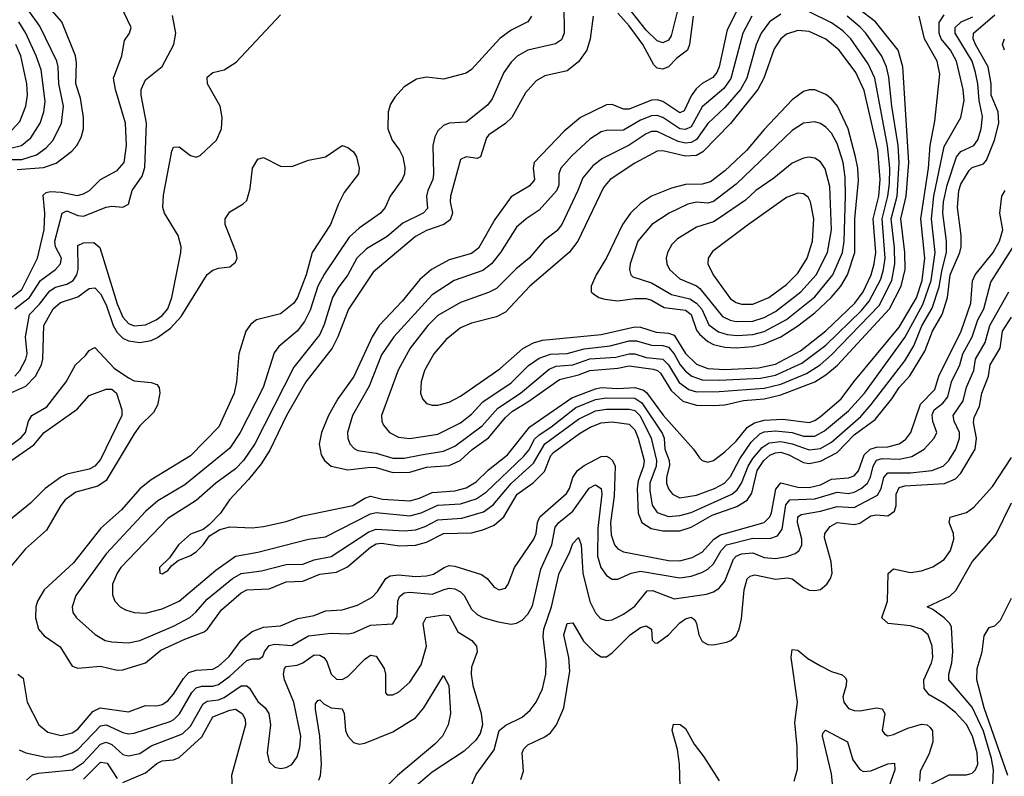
# Model space of a CAD drawing. Header units: inches. Extents: x 1649636 to 1815363, y 506543 to 641975.
# Tile 265 of 656: x 1681883 to 1685384, y 601047 to 603738. Entities that reach past the tile are written whole.
import ezdxf

# ---------------------------------------------------------------- set-up
doc = ezdxf.new("R2010")
doc.units = ezdxf.units.IN
doc.header["$MEASUREMENT"] = 0
doc.layers.add('B6680', color=7, linetype='Continuous')

msp = doc.modelspace()

# ---------------------------------------------------------------- linework, layer by layer
at = {"layer": 'B6680', "color": 5}
for points, elevation in [([(1681826.3, 602730), (1681890, 602778.3), (1681946.3, 602890), (1681970.2, 602990), (1681972.1, 603050), (1681966.5, 603113.5), (1681976.9, 603123.1), (1681992.8, 603127.2), (1682030, 603124.8), (1682087.4, 603112.6), (1682110, 603118.7), (1682131.6, 603130), (1682170, 603170.1), (1682230, 603202), (1682254.7, 603230), (1682262.9, 603290), (1682258.7, 603370), (1682223.8, 603490), (1682216.9, 603530), (1682246, 603610), (1682255.9, 603664.1), (1682273.8, 603690), (1682279.4, 603710), (1682241.8, 603790)], 580), ([(1681874.5, 603205.5), (1681967.7, 603212.3), (1682012.3, 603227.7), (1682068.8, 603270), (1682085.7, 603290), (1682101.1, 603318.9), (1682109.5, 603350), (1682109.6, 603390), (1682098.9, 603458.9), (1682082.8, 603510), (1682084.8, 603584.8), (1682081.1, 603610), (1682032.5, 603730), (1681980.1, 603790)], 620), ([(1683817.6, 603790), (1683818.8, 603690), (1683810, 603665.8), (1683788.3, 603651.7), (1683690, 603629.3), (1683651.7, 603608.3), (1683630, 603587.3), (1683604.2, 603550), (1683563.3, 603456.7), (1683545.9, 603434.1), (1683470, 603374), (1683410, 603369.9), (1683390, 603361.1), (1683370, 603343.1), (1683358.7, 603321.3), (1683351.9, 603290), (1683354.5, 603190), (1683351.9, 603170), (1683333.7, 603130), (1683329.5, 603110), (1683333.3, 603066.7), (1683317.4, 603050), (1683245.2, 603014.8), (1683190, 602967.1), (1683116.6, 602923.4), (1683082, 602890), (1683050.1, 602830), (1683015.4, 602784.6), (1682995.7, 602750), (1682966, 602654), (1682950, 602618.5), (1682857.5, 602502.5), (1682718.6, 602230), (1682678.8, 602170), (1682650, 602141), (1682580.7, 602090), (1682510, 602028), (1682410, 601964.4), (1682242.5, 601790), (1682229.2, 601770), (1682213.2, 601730), (1682212.9, 601692.9), (1682221.3, 601670), (1682239.7, 601650), (1682259.5, 601639.5), (1682290, 601629.5), (1682330, 601626.7), (1682390, 601642.8), (1682450, 601670.1), (1682580.1, 601779.9), (1682650, 601829.7), (1682730, 601844.4), (1682910, 601890.6), (1682970, 601898.5), (1683130, 601980.5), (1683150, 601984.8), (1683270, 601973.3), (1683310, 601983.5), (1683369.2, 602010.8), (1683450, 602015.5), (1683505.9, 602034.1), (1683542, 602058), (1683675, 602185), (1683693, 602207), (1683714, 602246), (1683730, 602261.9), (1683771.4, 602288.6), (1683861, 602359), (1683930, 602386.9), (1683970, 602392.7), (1684070, 602391.8), (1684095.6, 602375.6), (1684167.8, 602267.8), (1684174, 602250), (1684176.8, 602210), (1684191.9, 602170), (1684193.4, 602153.4), (1684183.1, 602110), (1684183, 602090), (1684190, 602069.3), (1684204.1, 602050), (1684230, 602037.6), (1684290, 602046.7), (1684354.1, 602070), (1684389, 602090), (1684410, 602113.8), (1684444.2, 602175.8), (1684484.2, 602235.8), (1684514.9, 602265.1), (1684530, 602272.2), (1684570, 602275.7), (1684629.2, 602269.2), (1684670, 602256.3), (1684710, 602257.1), (1684744.8, 602275.2), (1684830, 602346.5), (1684887.1, 602410), (1685030, 602608.1), (1685094.9, 602725.1), (1685124, 602810), (1685138, 602910), (1685125, 603030), (1685133.3, 603110), (1685170, 603287.5), (1685229.9, 603390.1), (1685241.2, 603450), (1685238.3, 603490), (1685214.6, 603590), (1685192.3, 603630), (1685159.3, 603670), (1685151.9, 603690), (1685152.4, 603727.6), (1685170, 603755.5)], 560), ([(1684433.4, 603770), (1684398.4, 603701.6), (1684370.3, 603570), (1684362.4, 603550), (1684347.6, 603532.4), (1684309.4, 603510.6), (1684287.8, 603492.2), (1684270, 603467.7), (1684245.9, 603414.1), (1684230, 603406.5), (1684170, 603446.8), (1684150, 603453.5), (1684130, 603451.9), (1684050, 603420.1), (1684030, 603419.7), (1683990, 603436.3), (1683970, 603435.2), (1683877.1, 603390), (1683818.6, 603341.4), (1683711.9, 603230), (1683708.3, 603210), (1683713.4, 603170), (1683710, 603164.1), (1683694.5, 603145.5), (1683630, 603108.3), (1683572.9, 603027.1), (1683514.6, 602925.4), (1683490, 602906.9), (1683410, 602883.9), (1683347.3, 602850), (1683306.3, 602813.7), (1683243.1, 602736.9), (1683160.9, 602650), (1683136, 602610), (1683071.4, 602468.6), (1683013.9, 602390), (1682981.3, 602330), (1682956.2, 602270), (1682947.7, 602227.7), (1682954.6, 602190), (1682967.2, 602170), (1682990, 602150.1), (1683050, 602136.4), (1683130, 602146.8), (1683150, 602145), (1683210, 602127.2), (1683270, 602129), (1683330, 602146.2), (1683410, 602152.9), (1683448.8, 602170), (1683491.3, 602208.7), (1683550, 602251), (1683610, 602323.3), (1683634.9, 602345.1), (1683690, 602378.4), (1683802.1, 602457.9), (1683870, 602475.1), (1683910, 602490.6), (1684010, 602499), (1684050, 602507.3), (1684135, 602495), (1684150.3, 602490.3), (1684161.1, 602481.1), (1684199, 602419), (1684240.8, 602380.8), (1684290, 602366.8), (1684350, 602366.2), (1684390, 602368), (1684456.7, 602383.3), (1684530, 602389.9), (1684590, 602403.6), (1684710.4, 602449.6), (1684750, 602474.3), (1684790.8, 602509.2), (1684976.1, 602710), (1685017.5, 602790), (1685031, 602850), (1685030.7, 602910), (1685016.7, 603030), (1685034.7, 603110), (1685044.3, 603230), (1685023.6, 603570), (1685006.7, 603630), (1684925.6, 603730), (1684860.7, 603780.7)], 620), ([(1684226.7, 603790), (1684199.1, 603680.9), (1684190, 603665.2), (1684170, 603655.3), (1684150, 603663.3), (1684110, 603700.7), (1684026.9, 603806.9)], 560), ([(1681810, 603240.9), (1681890, 603241.3), (1681943.1, 603256.9), (1681977.2, 603282.8), (1682001.7, 603310), (1682031.9, 603370), (1682038.7, 603430), (1682022.4, 603510), (1682019.8, 603570), (1682014.6, 603590), (1681954.6, 603714.6), (1681915.1, 603770)], 640), ([(1681830, 602400.9), (1681905.3, 602434.7), (1681939.5, 602470), (1681960.8, 602510), (1681965.2, 602530), (1681969.3, 602650), (1682002.2, 602710), (1682027.5, 602732.5), (1682090, 602752), (1682130, 602782.2), (1682150, 602784.7), (1682170, 602763.4), (1682190, 602724.3), (1682215.5, 602650), (1682230, 602625.2), (1682250, 602605.6), (1682270, 602595.5), (1682310, 602589.5), (1682350, 602597.3), (1682372.4, 602607.6), (1682419, 602641), (1682457.5, 602682.5), (1682550, 602832), (1682570, 602847.6), (1682590, 602854.2), (1682630, 602858.5), (1682650, 602875.5), (1682656.4, 602890), (1682652.3, 602910), (1682613, 603010), (1682613.6, 603030), (1682630, 603054), (1682677.5, 603082.5), (1682690, 603094.8), (1682702.7, 603137.3), (1682711.1, 603210), (1682730, 603242.4), (1682750, 603248.2), (1682810, 603216.5), (1682850, 603215.3), (1682910, 603238.4), (1682970, 603250.5), (1683029.6, 603290.4), (1683050, 603283.8), (1683070, 603268), (1683081.1, 603250), (1683090.3, 603210), (1683087.2, 603190), (1683036.7, 603123.3), (1683016.4, 603083.6), (1682988.2, 603010), (1682923.3, 602910), (1682901.7, 602830), (1682870.4, 602750), (1682857.3, 602730), (1682810, 602691.6), (1682724.9, 602670), (1682704.9, 602655.1), (1682687.1, 602630), (1682662.3, 602550), (1682653.9, 602450), (1682645.9, 602410), (1682591.5, 602290), (1682490, 602186.2), (1682350, 602100.8), (1682310.6, 602069.4), (1682245.3, 601994.7), (1682171.6, 601930), (1682073.7, 601806.3), (1681969.6, 601710), (1681945.9, 601670), (1681940.6, 601650), (1681939.4, 601610), (1681949.7, 601569.7), (1681970, 601546), (1682027.2, 601507.2), (1682070, 601438.4), (1682090, 601431.5), (1682170, 601438.8), (1682230, 601424), (1682250, 601425.7), (1682330, 601450.1), (1682384.5, 601495.5), (1682470, 601534.8), (1682539.4, 601560.6), (1682551.1, 601570), (1682600.9, 601639.1), (1682670, 601699.1), (1682690, 601709.7), (1682770, 601714), (1682830, 601738.3), (1682890, 601740.9), (1682950, 601766.3), (1683010, 601772.6), (1683048.4, 601791.6), (1683130, 601861.9), (1683150, 601873.8), (1683170, 601876.4), (1683233.1, 601866.9), (1683290, 601869), (1683330, 601879.8), (1683390, 601910.1), (1683490, 601913.4), (1683530, 601923.3), (1683570, 601940.4), (1683603.9, 601970), (1683651.7, 602050), (1683708.9, 602091.1), (1683748.6, 602131.4), (1683771.7, 602188.3), (1683781.5, 602198.5), (1683873.3, 602266.7), (1683911.3, 602288.7), (1683950, 602304.2), (1683990, 602307.7), (1684050, 602298.8), (1684070, 602278.9), (1684082.4, 602250), (1684103.2, 602170), (1684101.6, 602150), (1684081.8, 602098.2), (1684078.9, 602070), (1684082.6, 601982.6), (1684094.8, 601950), (1684128.1, 601928.1), (1684170, 601919.5), (1684230, 601920.2), (1684270, 601933.4), (1684344.7, 601975.3), (1684433.1, 602006.9), (1684470, 602029.4), (1684486.3, 602053.7), (1684505.8, 602134.2), (1684529.3, 602170), (1684550, 602189.3), (1684570, 602197.6), (1684590, 602199.4), (1684617.8, 602190), (1684670, 602162.8), (1684690, 602159.2), (1684730, 602168), (1684790, 602198.5), (1684850, 602261.5), (1684924.6, 602315.4), (1684984.6, 602390), (1685010.2, 602430), (1685048.6, 602471.4), (1685100.9, 602559.1), (1685128.2, 602630), (1685162.7, 602690), (1685182, 602750), (1685191.8, 602830), (1685226.2, 602910), (1685230.6, 602930), (1685231, 602970), (1685218, 603070), (1685222.5, 603130), (1685230, 603153.2), (1685258.7, 603201.3), (1685270, 603211.7), (1685310, 603224.9), (1685321.1, 603238.9), (1685349.7, 603310), (1685364, 603370), (1685362.6, 603410), (1685337.5, 603470), (1685336.8, 603510), (1685326.9, 603570), (1685281.2, 603650), (1685273.1, 603670), (1685274.3, 603690), (1685350, 603755)], 520), ([(1681865.4, 602710), (1681917.2, 602750), (1681957.1, 602810), (1682009.9, 602850), (1682028.3, 602870), (1682031, 602890), (1682009.7, 602929.7), (1682008.1, 602950), (1682034.4, 603050), (1682050, 603058.6), (1682090, 603041.9), (1682110, 603038.7), (1682190, 603070.6), (1682210, 603074.2), (1682250, 603071.1), (1682270, 603081.6), (1682282.5, 603130), (1682318.1, 603181.9), (1682328, 603212), (1682333.3, 603370), (1682314.5, 603470), (1682314.5, 603490), (1682330, 603523.6), (1682390, 603571.8), (1682431.2, 603650), (1682438, 603690), (1682426.6, 603753.4)], 560), ([(1681865.5, 602470), (1681883.5, 602490), (1681904.5, 602530), (1681909, 602550), (1681903.4, 602610), (1681917.2, 602690), (1681953.6, 602726.4), (1681990, 602774.1), (1682010, 602786.5), (1682050, 602797.7), (1682072.8, 602810), (1682085.5, 602830), (1682090.5, 602850), (1682090, 602935), (1682110, 602944.2), (1682146, 602946), (1682167.6, 602927.6), (1682230, 602727.6), (1682250, 602679.8), (1682270, 602657.8), (1682290, 602649.7), (1682330, 602652.3), (1682368.5, 602670), (1682390, 602686.4), (1682409.1, 602710), (1682423.8, 602750), (1682456.1, 602910), (1682457, 602930), (1682446.3, 602970), (1682397.9, 603050), (1682391.8, 603070), (1682393.8, 603113.8), (1682424.2, 603270), (1682430, 603284.4), (1682450, 603286), (1682490, 603254.7), (1682510, 603249.2), (1682525, 603255), (1682582.3, 603310), (1682600.7, 603350), (1682603.2, 603390), (1682595.8, 603430), (1682551.1, 603510), (1682550, 603534), (1682569.2, 603550), (1682610, 603559.5), (1682652.7, 603587.3), (1682810, 603754.8)], 540), ([(1683703.1, 603750), (1683689.7, 603730.3), (1683630, 603700.4), (1683590, 603671.4), (1683490, 603561.4), (1683470, 603547.8), (1683390, 603526.8), (1683330, 603533.1), (1683293.3, 603526.7), (1683250, 603498.7), (1683217.3, 603462.7), (1683201.9, 603438.1), (1683192.6, 603410), (1683191.5, 603350), (1683207.1, 603310), (1683233.9, 603273.9), (1683244.8, 603250), (1683252.2, 603212.2), (1683251.3, 603190), (1683243.3, 603170), (1683199.8, 603110), (1683183, 603070), (1683166.4, 603050), (1683090, 602996.1), (1683055, 602965), (1682966.3, 602833.7), (1682942.8, 602790), (1682915.5, 602704.5), (1682895.7, 602664.3), (1682870, 602629.9), (1682804.1, 602575.9), (1682787.3, 602552.7), (1682748.4, 602430), (1682666.8, 602270), (1682630, 602213.6), (1682470, 602083.8), (1682373.9, 602026.1), (1682331.2, 601990), (1682190, 601838.5), (1682082.7, 601690), (1682069.3, 601650), (1682072.2, 601630), (1682084.7, 601610), (1682150.9, 601550.9), (1682187.4, 601530), (1682210, 601524.6), (1682270, 601522.2), (1682310, 601529.6), (1682430, 601580.8), (1682487.9, 601612.1), (1682509.7, 601630.3), (1682550, 601677.5), (1682639.9, 601750), (1682670, 601768.1), (1682742.8, 601777.2), (1682830, 601800.7), (1682890, 601801.9), (1682930, 601817.1), (1682990, 601828.6), (1683124, 601916), (1683150, 601925.9), (1683250, 601920.2), (1683290, 601923.4), (1683325.2, 601934.8), (1683370, 601959.1), (1683455.3, 601964.7), (1683532, 601988), (1683567, 602013), (1683630, 602088.6), (1683710, 602160.4), (1683750.4, 602229.6), (1683870, 602316.6), (1683930, 602346.2), (1683970, 602352.5), (1684050, 602352.4), (1684070, 602348.1), (1684088.8, 602328.8), (1684128.4, 602250), (1684147.1, 602170), (1684146.4, 602150), (1684123.6, 602090), (1684123.2, 602063.2), (1684131.4, 602011.4), (1684150, 601984.6), (1684190, 601970.9), (1684230, 601974.1), (1684270, 601985.3), (1684414.8, 602050), (1684433.8, 602066.2), (1684450, 602089.6), (1684473.5, 602150), (1684490, 602177.6), (1684523.5, 602216.5), (1684547.6, 602232.4), (1684590, 602237.9), (1684629.4, 602230), (1684690, 602208.3), (1684730, 602213.1), (1684770, 602235.7), (1684873.6, 602326.4), (1684911, 602369), (1685030, 602524.9), (1685062.2, 602577.8), (1685090.9, 602649.1), (1685127.6, 602712.4), (1685152.6, 602787.4), (1685162.5, 602850), (1685178, 602910), (1685178.4, 602950), (1685165, 603050), (1685168.2, 603090), (1685181, 603150), (1685214.1, 603250), (1685230, 603268.9), (1685275.4, 603290), (1685290, 603311.1), (1685301.2, 603350), (1685306, 603394), (1685294.1, 603450), (1685290.2, 603510), (1685282.1, 603550), (1685269.2, 603590), (1685209.1, 603690), (1685209, 603710), (1685230.2, 603729.8), (1685272.4, 603747.6)], 540), ([(1683922.3, 603750), (1683912, 603670), (1683899.6, 603630), (1683870, 603587.6), (1683830, 603556.4), (1683750, 603538.5), (1683719.6, 603520.4), (1683681.7, 603478.3), (1683632.6, 603390), (1683610, 603369), (1683551, 603329), (1683542.3, 603317.7), (1683521.2, 603250), (1683510, 603244.5), (1683470, 603250.5), (1683450, 603240.3), (1683414.3, 603110), (1683413.7, 603090), (1683422.2, 603050), (1683414.1, 603025.9), (1683390.9, 603009.1), (1683330, 602987.9), (1683290, 602967.4), (1683139.6, 602840.4), (1683051.5, 602708.5), (1683014.5, 602610), (1682994.6, 602570), (1682900.6, 602450), (1682831.1, 602330), (1682772.9, 602207.1), (1682741.5, 602158.5), (1682697, 602103), (1682629, 602030), (1682597.3, 601982.7), (1682557.6, 601942.4), (1682534.9, 601925.1), (1682490, 601907.7), (1682447.3, 601870), (1682415.8, 601824.2), (1682379.5, 601790), (1682380.7, 601770), (1682390, 601766.5), (1682410, 601778.4), (1682423.3, 601796.7), (1682445.9, 601814.1), (1682490, 601832.3), (1682510, 601845.8), (1682535.8, 601870), (1682557.4, 601902.6), (1682594.7, 601925.3), (1682630, 601934.4), (1682710, 601930.6), (1682750, 601935.5), (1682830, 601953.3), (1682890, 601973.5), (1683067.4, 602010), (1683110, 602036.3), (1683130, 602042.8), (1683173, 602033), (1683270, 602026.1), (1683304.2, 602035.8), (1683350, 602056.4), (1683430, 602062), (1683470, 602073.2), (1683505.6, 602094.4), (1683550, 602137), (1683617.4, 602190), (1683697.3, 602290), (1683846.5, 602393.5), (1683930, 602425.1), (1683950.5, 602429.5), (1684010, 602426.6), (1684070, 602430), (1684100.5, 602420.5), (1684111.8, 602411.8), (1684171.4, 602331.4), (1684279, 602210), (1684299.9, 602179.9), (1684310, 602170.4), (1684330, 602164.2), (1684350, 602170.3), (1684390, 602200.5), (1684430, 602239.2), (1684471.3, 602288.7), (1684495.3, 602304.7), (1684530, 602313.4), (1684596.7, 602316.7), (1684690, 602305.5), (1684710, 602312.8), (1684730, 602327), (1684804, 602390), (1684848.6, 602450), (1685010, 602643.8), (1685071.4, 602748.6), (1685092, 602810), (1685101.7, 602890), (1685087.8, 603030), (1685113.9, 603210), (1685120.6, 603290), (1685136.8, 603376.8), (1685155.2, 603544.8), (1685145.6, 603590), (1685100.3, 603670), (1685081, 603750)], 580), ([(1684486.4, 603750), (1684454.8, 603690), (1684411.5, 603528.5), (1684386.3, 603493.7), (1684310, 603428.6), (1684270, 603356.5), (1684250, 603347), (1684230, 603350), (1684170, 603389.9), (1684150, 603397.4), (1684130, 603396.5), (1684090, 603381), (1684030, 603345.2), (1683970, 603344.1), (1683950, 603339.7), (1683910, 603313.6), (1683846.5, 603253.5), (1683807.2, 603210), (1683800.1, 603190), (1683800.5, 603150), (1683791.2, 603128.8), (1683730, 603060.8), (1683683.5, 603030), (1683650, 603000.6), (1683592, 602910), (1683560.6, 602870), (1683530, 602845.9), (1683428.4, 602810), (1683350, 602759.4), (1683212.8, 602610), (1683170, 602546.5), (1683125.9, 602434.1), (1683065.9, 602330), (1683048.9, 602270), (1683049.5, 602250), (1683056.8, 602230), (1683072.3, 602212.3), (1683085.7, 602205.7), (1683150, 602196), (1683210, 602178.5), (1683250, 602178), (1683310, 602189.8), (1683390, 602203.6), (1683430, 602221.7), (1683526.8, 602293.2), (1683583.3, 602356.7), (1683663.5, 602410), (1683765.1, 602494.9), (1683790, 602505.4), (1683850, 602510.5), (1683910, 602531.2), (1684002.7, 602537.3), (1684050, 602550), (1684070, 602550), (1684110, 602536.7), (1684170, 602530.1), (1684190, 602510.1), (1684228, 602448), (1684262.2, 602422.2), (1684290, 602414.8), (1684370, 602416), (1684530, 602427), (1684590, 602441.4), (1684681, 602479), (1684729.1, 602510.9), (1684770, 602545.6), (1684938.6, 602721.4), (1684984, 602810), (1684995.2, 602870), (1684993.9, 602926.1), (1684982.1, 603030), (1685002.7, 603110), (1685010, 603230), (1685006.2, 603290), (1684983.8, 603430), (1684973.9, 603533.9), (1684965.6, 603570), (1684948.3, 603608.3), (1684891.9, 603690), (1684871.7, 603711.7), (1684825.1, 603750)], 640), ([(1684590, 603757.5), (1684549.4, 603730.6), (1684519.5, 603690), (1684501.9, 603650), (1684468.1, 603530), (1684445.9, 603490), (1684390, 603425.2), (1684330, 603368.7), (1684290, 603311.6), (1684270, 603300.6), (1684250, 603298.9), (1684224.9, 603304.9), (1684150, 603340.7), (1684130, 603339.8), (1684110, 603332.3), (1684050, 603291.5), (1683955.6, 603244.4), (1683921.4, 603218.6), (1683884.8, 603175.2), (1683867.8, 603130), (1683810.1, 603010), (1683793.2, 602986.8), (1683747.6, 602952.4), (1683695.1, 602890), (1683648.5, 602851.5), (1683577.8, 602782.2), (1683550, 602767.2), (1683450, 602731.6), (1683370, 602685.3), (1683334.2, 602650), (1683271.5, 602570), (1683229.1, 602490.9), (1683168.9, 602330), (1683170.2, 602310), (1683176.2, 602296.2), (1683197.6, 602270), (1683230, 602252.7), (1683270, 602248.8), (1683370, 602263.4), (1683450, 602304.6), (1683490, 602334.6), (1683530, 602379), (1683630, 602446), (1683691.8, 602508.2), (1683730, 602534.7), (1683770, 602548.9), (1683830, 602551), (1683890, 602567.6), (1683982.5, 602577.5), (1684050, 602595.6), (1684076.3, 602596.3), (1684130, 602580.4), (1684170, 602579.1), (1684190, 602573.7), (1684209.6, 602549.6), (1684231.3, 602510), (1684250, 602487.6), (1684272.8, 602470), (1684310, 602457.5), (1684370, 602455.5), (1684517, 602463), (1684570, 602473.7), (1684663.9, 602516.1), (1684750, 602580.3), (1684875.9, 602704.1), (1684903.4, 602736.6), (1684944.5, 602815.5), (1684954.9, 602850), (1684960.1, 602890), (1684949.6, 603029.6), (1684970.2, 603109.8), (1684975.3, 603155.3), (1684976.5, 603210), (1684969.2, 603289.2), (1684923.6, 603530), (1684900.5, 603580.5), (1684838.4, 603670), (1684810, 603697.8), (1684770, 603727.3), (1684690, 603765.9)], 660), ([(1684277.9, 603750), (1684264.4, 603650), (1684257, 603630), (1684219.4, 603600.6), (1684190, 603570.4), (1684170, 603561.6), (1684150, 603566.1), (1684137.3, 603577.3), (1684098.8, 603650), (1684050, 603716.7), (1684010, 603760.6)], 580), ([(1681850, 603280.7), (1681889.7, 603290.3), (1681922.5, 603317.5), (1681955.5, 603370), (1681969.2, 603410), (1681973, 603447), (1681959.6, 603559.6), (1681941.7, 603610), (1681904.3, 603690), (1681879.9, 603730)], 660), ([(1681855.1, 603344.9), (1681883.7, 603376.3), (1681904.9, 603430), (1681910.3, 603470), (1681908.1, 603510), (1681886.7, 603610), (1681868.8, 603650)], 680), ([(1685385.3, 603630), (1685377.7, 603650), (1685384.4, 603670)], 480), ([(1681876.5, 601410), (1681895.7, 601395.7), (1681909.3, 601310), (1681950.5, 601230.5), (1681983.3, 601203.3), (1682030, 601192.4), (1682070, 601201.7), (1682090, 601214.9), (1682142.8, 601277.2), (1682169, 601291), (1682270, 601276), (1682330, 601298.4), (1682370, 601297.6), (1682390, 601302.7), (1682410, 601315.6), (1682430, 601338.5), (1682464.8, 601395.2), (1682484.3, 601415.7), (1682510, 601424.7), (1682570, 601428.1), (1682590, 601439), (1682627.3, 601472.7), (1682670, 601530.6), (1682710, 601562.2), (1682750, 601577.7), (1682810, 601581.6), (1682871.7, 601608.3), (1682930, 601619.2), (1682970, 601635.5), (1683030, 601639.1), (1683084.4, 601655.6), (1683136.3, 601683.7), (1683155.4, 601704.6), (1683184.4, 601750), (1683200.6, 601759.4), (1683230, 601763), (1683290, 601757.5), (1683330, 601759.5), (1683354, 601766), (1683392.7, 601790), (1683410, 601796.1), (1683430, 601794.7), (1683525, 601765), (1683545.2, 601750), (1683570, 601720.2), (1683588.4, 601710), (1683610, 601716.5), (1683620.3, 601730), (1683642.7, 601790), (1683711.1, 601890), (1683718.9, 601910), (1683724, 601950), (1683732.6, 601970), (1683827.7, 602052.3), (1683838.3, 602070), (1683850.3, 602110), (1683866, 602134), (1683890, 602152.1), (1683950, 602183.8), (1683970, 602185.8), (1683979.6, 602179.6), (1683990.5, 602170), (1684000.1, 602150), (1683997.2, 602042.8), (1683983.8, 601950), (1683985.9, 601905.9), (1683998.2, 601870), (1684010, 601855.7), (1684030, 601845.1), (1684190, 601814.5), (1684230, 601813.8), (1684274.6, 601825.4), (1684310, 601844.1), (1684351.5, 601890), (1684374.4, 601905.6), (1684530, 601950.1), (1684550, 601969.6), (1684556.2, 601983.8), (1684572, 602068), (1684589, 602091), (1684650, 602075.6), (1684690, 602074.5), (1684730, 602084), (1684770, 602103.2), (1684830, 602108.3), (1684850, 602115.8), (1684866.1, 602133.9), (1684885.8, 602190), (1684907.1, 602210), (1684930, 602218), (1684970, 602219.3), (1685010, 602229.8), (1685033.4, 602246.6), (1685052, 602270), (1685085.7, 602370), (1685137.3, 602422.7), (1685151.2, 602470), (1685230.1, 602629.9), (1685264.7, 602730), (1685270.9, 602809.1), (1685280.1, 602830), (1685344.8, 602910), (1685366.9, 602950), (1685378.3, 602990), (1685368.3, 603050), (1685375.8, 603110), (1685387.1, 603130)], 480), ([(1681881.1, 601141.1), (1681904.4, 601130), (1681975.5, 601115.5), (1682030, 601117.8), (1682069.8, 601130), (1682090, 601142.2), (1682170, 601226.7), (1682190, 601229.8), (1682250, 601203), (1682270, 601198.4), (1682290, 601200.5), (1682418.1, 601241.9), (1682431.4, 601248.6), (1682451.1, 601268.9), (1682495.4, 601344.6), (1682510, 601361.6), (1682530, 601367.3), (1682570, 601367.1), (1682590, 601373.4), (1682630, 601402.9), (1682690, 601458.6), (1682710, 601464.7), (1682735, 601465), (1682747.4, 601472.6), (1682753.8, 601490), (1682770, 601511.7), (1682790, 601516.5), (1682850, 601512.5), (1682910, 601546.5), (1682990, 601556.3), (1683050, 601553.3), (1683070, 601557.7), (1683130, 601584), (1683210, 601589.1), (1683225.3, 601614.7), (1683227.9, 601670), (1683233.3, 601686.7), (1683250, 601699.1), (1683270, 601701.4), (1683350, 601694.8), (1683391.7, 601711.7), (1683410, 601715.9), (1683430, 601713.7), (1683450, 601703.4), (1683463.8, 601690), (1683490, 601641.4), (1683510, 601622), (1683530, 601611.2), (1683583.8, 601596.2), (1683630, 601588.4), (1683650, 601591), (1683670, 601601.8), (1683690, 601624), (1683706.3, 601653.7), (1683736, 601784), (1683775.5, 601870), (1683786.8, 601933.2), (1683799.9, 601950), (1683850, 601990.1), (1683908.3, 602071.7), (1683930, 602084.1), (1683950, 602070.2), (1683952.9, 602050), (1683938.3, 601930), (1683937.8, 601830), (1683949.2, 601789.2), (1683970, 601760.6), (1683990, 601748.6), (1684010, 601747.8), (1684056.8, 601770), (1684090, 601776.2), (1684230, 601752.7), (1684270, 601758.9), (1684308.2, 601771.8), (1684330, 601783.1), (1684350, 601802.3), (1684377.1, 601850), (1684395.9, 601870), (1684490, 601894.3), (1684550, 601892.5), (1684577.4, 601902.6), (1684593.9, 601926.1), (1684607.1, 602012.9), (1684621.9, 602030), (1684710, 602034.2), (1684790, 602057.6), (1684830, 602052.8), (1684850, 602057.2), (1684874.8, 602070), (1684897.4, 602090), (1684908.6, 602111.4), (1684917.4, 602150), (1684930, 602171.2), (1684950, 602176.8), (1685010, 602174.5), (1685055.8, 602184.2), (1685099.1, 602210), (1685135.2, 602250), (1685144.6, 602270), (1685129.4, 602309.4), (1685127.1, 602332.9), (1685134.9, 602350), (1685166, 602374), (1685183.5, 602396.5), (1685196.5, 602450), (1685226.5, 602510), (1685236.4, 602550), (1685269.7, 602610), (1685289.7, 602670), (1685311.7, 602710), (1685336, 602804), (1685428.2, 602950)], 460), ([(1683470, 600970.3), (1683506.1, 601053.9), (1683570, 601140.5), (1683588, 601210), (1683611, 601229), (1683670, 601257.4), (1683698.2, 601281.7), (1683719.9, 601310), (1683742.2, 601357.8), (1683753.2, 601410), (1683754.5, 601454.5), (1683744.7, 601544.7), (1683746.6, 601570), (1683774.4, 601650), (1683801, 601770), (1683838.2, 601841.8), (1683850, 601874.6), (1683870, 601896.5), (1683879.6, 601870), (1683885.2, 601770), (1683910, 601669.1), (1683930, 601628.2), (1683948.7, 601608.7), (1683970, 601601.5), (1683990, 601603.6), (1684030, 601623.1), (1684070, 601651.7), (1684114, 601706), (1684132.8, 601707.2), (1684210, 601678.3), (1684324.7, 601695.3), (1684350, 601702.8), (1684370, 601715.9), (1684390, 601741.4), (1684420.6, 601819.4), (1684430, 601830.1), (1684450, 601838.5), (1684490, 601841.8), (1684530, 601825.2), (1684570, 601821), (1684611.2, 601828.8), (1684640.3, 601839.7), (1684654.9, 601850), (1684663.9, 601870), (1684664.5, 601890), (1684648.1, 601950), (1684649.6, 601970), (1684661.7, 601978.3), (1684730, 601990.3), (1684790, 602007.1), (1684850, 602003.2), (1684932.8, 602047.2), (1684945.7, 602070), (1684955.8, 602110), (1684970, 602126.5), (1685050, 602126.6), (1685125.8, 602134.2), (1685166.3, 602150), (1685186.6, 602170), (1685211.5, 602210), (1685224.9, 602250), (1685224.5, 602270), (1685205.3, 602310), (1685202, 602330), (1685237.4, 602382.6), (1685249.5, 602430.5), (1685275.5, 602490), (1685281.8, 602530), (1685315.5, 602590), (1685332.1, 602650), (1685400.5, 602770)], 440), ([(1683664.6, 601035.4), (1683674.3, 601065.7), (1683669.2, 601130), (1683675, 601145), (1683690, 601159.4), (1683750, 601186.7), (1683770, 601201.3), (1683792.1, 601230), (1683817.9, 601290), (1683839.2, 601420.8), (1683835.4, 601470), (1683817.3, 601550), (1683830, 601590.2), (1683850, 601592.7), (1683888, 601528), (1683930, 601484.8), (1683950, 601471.7), (1683970, 601472.4), (1683990, 601485.8), (1684054, 601550), (1684090, 601576.1), (1684110, 601581.9), (1684130, 601570.3), (1684131.7, 601531.7), (1684141.8, 601521.8), (1684150, 601520.7), (1684190, 601549.5), (1684230, 601592.4), (1684250, 601606.6), (1684270, 601613.1), (1684283.6, 601603.6), (1684290, 601590.3), (1684297.6, 601550), (1684310, 601526.2), (1684330, 601515.4), (1684350, 601514.3), (1684396.3, 601523.7), (1684411.2, 601530), (1684430, 601546.3), (1684441.7, 601570), (1684450, 601606.8), (1684459.4, 601710), (1684470, 601749), (1684480.7, 601759.3), (1684497, 601763), (1684570, 601748.1), (1684612.7, 601752.7), (1684630, 601748.7), (1684670, 601718.8), (1684690, 601709.4), (1684710, 601707.2), (1684730, 601711.9), (1684753.3, 601730), (1684766, 601750), (1684771.6, 601770), (1684768.4, 601810), (1684744.7, 601895.3), (1684745.4, 601910), (1684764.8, 601935.2), (1684790, 601949.7), (1684850, 601942.3), (1684870, 601946.7), (1684910, 601973.6), (1684930, 601977.1), (1684970, 601973.1), (1684993.6, 601990), (1684999, 602010), (1684999.2, 602050), (1685010, 602074.1), (1685030, 602079.7), (1685171.4, 602088.6), (1685210, 602105.4), (1685230, 602125.5), (1685280.1, 602210), (1685285.2, 602250), (1685274.3, 602305.7), (1685276.9, 602323.1), (1685296.2, 602363.8), (1685304.6, 602410), (1685327.8, 602470), (1685333.4, 602510), (1685369.3, 602570), (1685377.7, 602630), (1685410, 602679.7)], 420), ([(1681690, 602104.6), (1681888.6, 602251.4), (1681903.1, 602270), (1681914.7, 602310), (1681926.1, 602330), (1681979.3, 602360.7), (1682048.2, 602450), (1682081.1, 602510), (1682116.8, 602543.2), (1682130, 602561.4), (1682150, 602571.6), (1682218.7, 602498.7), (1682270, 602464.6), (1682290, 602453.5), (1682350, 602447.3), (1682370, 602440.7), (1682378.6, 602430), (1682380.7, 602410), (1682373, 602367), (1682358.8, 602341.2), (1682310, 602293.3), (1682290, 602264.9), (1682190, 602099.1), (1682161, 602079), (1682082.9, 602057.1), (1682044.7, 602030), (1682028.6, 602010), (1681977.9, 601922.1), (1681903.7, 601856.3), (1681790, 601720.4)], 480), ([(1681839.2, 602160.8), (1681933.7, 602226.3), (1681970.5, 602269.5), (1682086.9, 602353.1), (1682130, 602400.8), (1682190, 602424.3), (1682210, 602424.2), (1682226.7, 602410), (1682245.7, 602350), (1682245.5, 602330), (1682170, 602173.4), (1682150, 602149.4), (1682130, 602138.8), (1682050, 602122.1), (1682028.9, 602111.1), (1681973.4, 602070), (1681921.8, 602018.2), (1681844.6, 601955.4)], 460), ([(1685110, 601012.1), (1685188, 601052), (1685250, 601052.2), (1685270, 601057.9), (1685281.4, 601070), (1685289.5, 601090.5), (1685288, 601130), (1685270.9, 601190), (1685250, 601231.1), (1685210, 601274.2), (1685170, 601305.5), (1685116.4, 601336.4), (1685099.1, 601359.1), (1685097.6, 601390), (1685125, 601450), (1685129.4, 601470), (1685127.3, 601510), (1685113, 601550), (1685090, 601570.4), (1685050, 601582.5), (1684970.9, 601590.9), (1684948.5, 601610), (1684968.4, 601670), (1684971.5, 601768.5), (1684990, 601784.9), (1685050, 601771.2), (1685090, 601777.4), (1685130, 601792.1), (1685170, 601818.3), (1685192.8, 601850), (1685204.6, 601890), (1685203.4, 601910), (1685187.5, 601950), (1685191.1, 601968.9), (1685250, 601985.6), (1685275.8, 602004.2), (1685341.8, 602078.2), (1685410, 602180.7)], 380), ([(1685342.8, 601017.2), (1685345.7, 601070), (1685338.8, 601110), (1685310, 601206.9), (1685270, 601292.4), (1685187, 601390), (1685186.5, 601410), (1685197.3, 601450), (1685201, 601490), (1685196.8, 601576.8), (1685190.8, 601590.8), (1685170, 601610.5), (1685130, 601640.7), (1685109.7, 601650), (1685190, 601687.7), (1685212.2, 601707.8), (1685270, 601810.2), (1685354.2, 601905.8), (1685410, 602019.7)], 360), ([(1685396.9, 601050), (1685312.8, 601290), (1685286.8, 601390), (1685287.8, 601430), (1685305.8, 601490), (1685313, 601547), (1685330, 601576.3), (1685350, 601582), (1685370, 601602), (1685410, 601680.4)], 340), ([(1681907.4, 601032.6), (1681928.3, 601051.7), (1681950, 601058.5), (1682070.2, 601069.8), (1682110, 601096.2), (1682170, 601161.4), (1682190, 601168.5), (1682210, 601160.1), (1682250, 601124.4), (1682270, 601119.5), (1682310, 601127.6), (1682350, 601155), (1682462.4, 601197.6), (1682490, 601225.1), (1682534.8, 601305.2), (1682550, 601314.5), (1682590, 601318.9), (1682610, 601326.8), (1682670, 601368.2), (1682690, 601369.1), (1682699.9, 601359.9), (1682730, 601312.8), (1682755.9, 601290), (1682769, 601270), (1682774.8, 601230), (1682762.7, 601130), (1682770, 601098), (1682790, 601079), (1682810, 601074.2), (1682830, 601077.8), (1682850, 601089.2), (1682870, 601116.5), (1682879.3, 601150), (1682882, 601190), (1682857.3, 601310), (1682824.1, 601390), (1682821.1, 601410), (1682824.3, 601430), (1682830, 601437.3), (1682870, 601442.5), (1682889.9, 601450.1), (1682930, 601479.1), (1682950, 601478.2), (1682964.4, 601470), (1682974.7, 601454.7), (1682990.2, 601410), (1683010, 601392.4), (1683030, 601390.9), (1683050, 601401.9), (1683110, 601463), (1683130, 601477.7), (1683150, 601474), (1683178.4, 601430), (1683183.5, 601410), (1683183.7, 601343.7), (1683190, 601337.1), (1683210, 601336.9), (1683230, 601346.2), (1683270, 601381.6), (1683310, 601443.2), (1683329.2, 601510), (1683317.6, 601590), (1683328.1, 601611.9), (1683390, 601621.5), (1683410, 601619.2), (1683440.9, 601560.9), (1683490.4, 601530.4), (1683506.9, 601510), (1683510.1, 601490), (1683490, 601435.1), (1683488.2, 601410), (1683494.5, 601370), (1683523.8, 601270), (1683528.2, 601230), (1683520.4, 601199.6), (1683504.3, 601175.7), (1683463.7, 601136.3), (1683350, 601061.7), (1683267.2, 600990)], 440), ([(1684636.4, 601030), (1684648.1, 601071.9), (1684647.3, 601152.7), (1684638.6, 601238.6), (1684648.3, 601310), (1684625.9, 601470), (1684630, 601498.3), (1684650, 601495.2), (1684685.7, 601465.7), (1684730, 601439.3), (1684770, 601419.6), (1684807.8, 601407.8), (1684818.2, 601398.2), (1684823.5, 601390), (1684822.1, 601370), (1684809.5, 601329.5), (1684812.9, 601310), (1684830, 601287.8), (1684850, 601280.4), (1684870, 601280.1), (1684930, 601290.7), (1684950, 601286.7), (1684959.8, 601270), (1684950.2, 601210.2), (1684957.5, 601197.5), (1684970, 601191.4), (1684990, 601196.1), (1685041.3, 601218.7), (1685090, 601232.3), (1685110, 601229.4), (1685120.7, 601220.7), (1685128.7, 601208.7), (1685129.6, 601170), (1685115.4, 601124.6), (1685085.3, 601065.3), (1685082.6, 601030)], 380), ([(1682947.1, 601032.9), (1682953.1, 601050), (1682955.9, 601090), (1682949.7, 601190), (1682934.3, 601285.8), (1682934.9, 601305.1), (1682943, 601317), (1682950, 601318.6), (1682964.5, 601304.5), (1682990, 601291), (1683030, 601286.3), (1683036.8, 601270), (1683041.6, 601210), (1683049.6, 601190), (1683070, 601167), (1683090, 601161.3), (1683110, 601164.3), (1683210, 601205.5), (1683290, 601255.4), (1683319.9, 601290), (1683390, 601405.3), (1683409.3, 601370), (1683414.7, 601270), (1683406, 601230), (1683385.8, 601190), (1683358.8, 601161.2), (1683225.8, 601050), (1683190, 601013.1)], 420), ([(1682250, 601024.3), (1682330, 601059), (1682370, 601092.4), (1682390, 601101.6), (1682430, 601105.8), (1682450, 601113.8), (1682530, 601187.5), (1682570, 601258.8), (1682630, 601282.2), (1682650, 601285.6), (1682673.8, 601270), (1682684.6, 601250), (1682685.7, 601230), (1682635.7, 601050), (1682638.7, 601010)], 420), ([(1684231, 601010), (1684229.3, 601090), (1684221.9, 601141.9), (1684203, 601210), (1684207.2, 601232.8), (1684231.5, 601231.5), (1684250, 601217.3), (1684281.4, 601161.4), (1684315.9, 601115.9), (1684370, 601030.2)], 380), ([(1684780.1, 600950), (1684770, 601056.2), (1684737.8, 601190), (1684739.1, 601200.9), (1684748.8, 601211.2), (1684826, 601170), (1684845.7, 601105.7), (1684870, 601071.5), (1684883.9, 601063.9), (1684910, 601066), (1684970, 601091.4), (1684993.2, 601093.2), (1684994.3, 601070), (1684972.9, 601010)], 360), ([(1682110, 601036.8), (1682170, 601097.7), (1682193.8, 601093.8), (1682230, 601039.4)], 420)]:
    msp.add_lwpolyline(points, dxfattribs=dict(at, elevation=elevation))
for points, elevation in [([(1684650, 603699.5), (1684610, 603686.4), (1684590, 603669.9), (1684565.2, 603634.8), (1684528.5, 603530), (1684507.2, 603490), (1684410, 603368.3), (1684311.9, 603268.1), (1684290, 603255), (1684250, 603252.9), (1684170, 603271.6), (1684150, 603269.9), (1684070, 603228), (1683982.8, 603170), (1683959, 603141), (1683867, 602950), (1683836.9, 602910), (1683696.8, 602790), (1683610, 602697.6), (1683578.7, 602681.3), (1683490, 602659.1), (1683450, 602641.9), (1683399.3, 602600.7), (1683356, 602550), (1683322.2, 602490), (1683310.7, 602450), (1683308.1, 602410), (1683314.7, 602390), (1683330, 602372.8), (1683350, 602366.4), (1683370, 602366.9), (1683410, 602378.1), (1683450, 602399.3), (1683590, 602495.7), (1683671.6, 602568.4), (1683710, 602588.7), (1683742.4, 602597.6), (1683950, 602618.8), (1684070, 602645), (1684090, 602644.6), (1684146.6, 602626.6), (1684190, 602622.6), (1684210, 602615.8), (1684250.5, 602550.5), (1684290, 602513.3), (1684330, 602497.4), (1684390, 602493.6), (1684510, 602499.3), (1684570, 602513.1), (1684659.5, 602560.5), (1684750, 602631), (1684852.9, 602730), (1684881.6, 602770), (1684910.2, 602830), (1684921.6, 602870), (1684926.7, 602910), (1684918, 603030), (1684937.3, 603110), (1684942.9, 603170), (1684934.4, 603274.4), (1684886.2, 603486.2), (1684855.8, 603550), (1684796.4, 603630), (1684750, 603668.3), (1684690, 603696.5)], 680), ([(1684710, 603488.3), (1684690, 603488.3), (1684670, 603482.1), (1684630, 603452.6), (1684530, 603347.6), (1684467.3, 603272.7), (1684390, 603200.5), (1684338.9, 603161.1), (1684310, 603153.1), (1684250, 603151.5), (1684201, 603139), (1684130, 603110.7), (1684090, 603084.6), (1684055.3, 603050), (1684026.5, 603010), (1683969.6, 602890.4), (1683933, 602830), (1683914.4, 602790), (1683915.5, 602770), (1683922.8, 602762.8), (1683941.7, 602750), (1683963.4, 602743.4), (1684010, 602738), (1684070, 602746.6), (1684110, 602746.5), (1684130, 602740.8), (1684174.8, 602714.8), (1684250, 602704.6), (1684270.1, 602690), (1684290, 602634.1), (1684299.9, 602619.9), (1684330, 602593.3), (1684350, 602583.1), (1684390, 602573.1), (1684430, 602571.3), (1684490, 602576), (1684530, 602584.7), (1684589.5, 602610.5), (1684650, 602649.3), (1684710, 602695.6), (1684768.2, 602750), (1684802.6, 602790), (1684826.5, 602830), (1684852.8, 602910), (1684853.1, 603030), (1684865.6, 603165.6), (1684863.3, 603210), (1684855.2, 603250), (1684828.6, 603350), (1684791.4, 603430), (1684770, 603456.6), (1684750, 603472.3)], 720), ([(1684710, 603374.9), (1684670, 603370.5), (1684630, 603343.6), (1684430, 603153), (1684350, 603091.1), (1684330, 603085.4), (1684290, 603088.7), (1684258.6, 603081.4), (1684191.9, 603050), (1684130.2, 603010), (1684081.5, 602950), (1684053.4, 602870), (1684050.9, 602850), (1684056.2, 602830), (1684063.4, 602823.4), (1684130, 602802.1), (1684200.2, 602760.2), (1684265.6, 602745.6), (1684289.6, 602729.6), (1684308, 602708), (1684333.2, 602653.2), (1684367.3, 602627.3), (1684398.1, 602618.1), (1684434.5, 602614.5), (1684490, 602618.2), (1684530, 602629.1), (1684610, 602671.9), (1684710, 602752.3), (1684774.4, 602830), (1684808.7, 602910), (1684814.9, 602950), (1684819.6, 603110), (1684817.9, 603177.9), (1684811, 603230), (1684790, 603297.5), (1684770, 603334), (1684750, 603356.1), (1684730, 603369.2)], 740), ([(1684690, 603248.7), (1684670, 603245.4), (1684630, 603228.2), (1684565.1, 603174.9), (1684500.7, 603130), (1684463.4, 603096.6), (1684370, 603031.5), (1684350, 603018.9), (1684290, 603000.2), (1684221.9, 602958.1), (1684201.5, 602938.5), (1684186.7, 602910), (1684182.1, 602890), (1684183.8, 602870), (1684193.8, 602850), (1684230, 602816.8), (1684290, 602790.8), (1684301.4, 602781.4), (1684382.4, 602682.4), (1684408.8, 602668.8), (1684430, 602664.2), (1684490, 602665.9), (1684530, 602679), (1684570, 602700.2), (1684660.7, 602770), (1684714.6, 602830), (1684755.2, 602910), (1684769.9, 602990), (1684764.2, 603144.2), (1684747.5, 603207.5), (1684730, 603232.9), (1684710, 603245.9)], 760), ([(1684650, 603120.5), (1684610, 603105.2), (1684474.2, 603010), (1684347, 602913), (1684331, 602890), (1684330.2, 602870), (1684348.6, 602830), (1684410, 602744.8), (1684430, 602731.6), (1684450, 602725.8), (1684490, 602725.9), (1684547.3, 602750), (1684610, 602796.2), (1684650, 602836.3), (1684682.5, 602890), (1684701.6, 602950), (1684706.9, 603030), (1684695.4, 603090), (1684686.2, 603106.2), (1684670, 603119)], 780)]:
    msp.add_lwpolyline(points, close=True, dxfattribs=dict(at, elevation=elevation))

doc.saveas('drawing.dxf')
